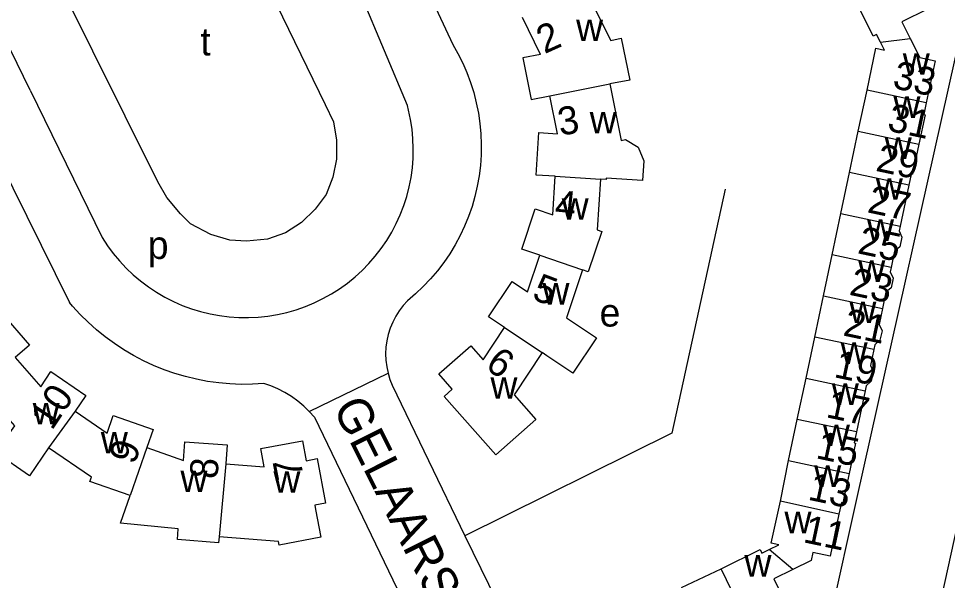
# Model space of a CAD drawing. Extents: x 159441 to 162086, y 388175 to 389787.
# Drawn here: x 161233.6 to 161366.5, y 388792.9 to 388873.2 of the extents above; entities that cross this region are included whole.
import ezdxf

# ---------------------------------------------------------------- set-up
doc = ezdxf.new("R2010")
doc.units = 0
for name, color, linetype in [('BLT_Basislijn', 7, 'Continuous'), ('BLT_Bebouwing', 7, 'Continuous'), ('BLT_Centroide', 7, 'Continuous'), ('BLT_Huisnummer', 7, 'Continuous'), ('BLT_Huisnummer_ tussenligend', 7, 'Continuous'), ('BLT_Onderverdeling_panden', 7, 'Continuous'), ('BLT_Straatnaam', 7, 'Continuous'), ('BLT_Vlakafsluiter', 7, 'Continuous')]:
    doc.layers.add(name, color=color, linetype=linetype)

msp = doc.modelspace()

# ---------------------------------------------------------------- linework, layer by layer
at = {"layer": 'BLT_Basislijn'}
for p, q in [((161286.46, 388889.53), (161295.75, 388869.52)), ((161235.29, 388863), (161230.21, 388873.4)), ((161287.09, 388820.79), (161297.47, 388799.24)), ((161275.97, 388816.22), (161287.78, 388791.68))]:
    msp.add_line(p, q, dxfattribs=at)
for points in [[(161263.54, 388889.69), (161277.49, 388860.94), (161278.67, 388858.45), (161279.13, 388855.86), (161279.13, 388853.1), (161278.62, 388850.55), (161277.64, 388848.09), (161276.08, 388845.95), (161274.13, 388844.05), (161271.84, 388842.59), (161269.24, 388841.69), (161266.24, 388841.41), (161263.88, 388841.52), (161261.14, 388842.34), (161258.24, 388843.88), (161256.81, 388845.32), (161254.85, 388847.62), (161253.57, 388849.9), (161239.61, 388877.99)], [(161235.29, 388863), (161245.61, 388841.9), (161246.37, 388840.74), (161247.2, 388839.63), (161248.09, 388838.56), (161249.03, 388837.55), (161250.04, 388836.6), (161251.1, 388835.7), (161252.21, 388834.87), (161253.36, 388834.1), (161254.56, 388833.4), (161255.79, 388832.77), (161257.06, 388832.21), (161258.36, 388831.73), (161259.69, 388831.32), (161261.03, 388830.99), (161262.4, 388830.74), (161263.77, 388830.57), (161265.15, 388830.47), (161266.54, 388830.46), (161267.93, 388830.53), (161269.3, 388830.67), (161270.67, 388830.9), (161272.02, 388831.2), (161273.36, 388831.58), (161274.67, 388832.04), (161275.95, 388832.57), (161277.19, 388833.18), (161278.4, 388833.86), (161279.57, 388834.6), (161280.7, 388835.41), (161281.77, 388836.29), (161282.8, 388837.22), (161283.77, 388838.21), (161284.67, 388839.26), (161285.52, 388840.36), (161286.3, 388841.5), (161287.02, 388842.69), (161287.66, 388843.92), (161288.24, 388845.18), (161288.74, 388846.47), (161289.16, 388847.79), (161289.51, 388849.14), (161289.78, 388850.49), (161289.97, 388851.87), (161290.08, 388853.25), (161290.11, 388854.64), (161290.06, 388856.02), (161289.93, 388857.4), (161289.73, 388858.77), (161289.44, 388860.13), (161289.27, 388860.78), (161279.43, 388884.27)], [(161312.21, 388769.19), (161349.93, 388788.22), (161353.49, 388804.3), (161368.72, 388872.36)], [(161295.75, 388869.52), (161296.5, 388868.21), (161297.17, 388866.87), (161297.77, 388865.49), (161298.3, 388864.08), (161298.75, 388862.65), (161299.12, 388861.19), (161299.42, 388859.72), (161299.63, 388858.23), (161299.77, 388856.74), (161299.83, 388855.23), (161299.81, 388853.73), (161299.7, 388852.23), (161299.52, 388850.74), (161299.26, 388849.26), (161298.92, 388847.79), (161298.51, 388846.35), (161298.01, 388844.93), (161297.45, 388843.54), (161296.8, 388842.18), (161296.09, 388840.86), (161295.31, 388839.57), (161294.46, 388838.33), (161293.55, 388837.14), (161292.57, 388835.99), (161291.54, 388834.91), (161290.44, 388833.87), (161289.27, 388832.88)], [(161226.67, 388861.36), (161240.92, 388832.64)], [(161334.7, 388848.82), (161327.08, 388813.93), (161297.47, 388799.24)], [(161268.71, 388821.04), (161267.1, 388820.94), (161265.49, 388820.92), (161263.88, 388820.98), (161262.27, 388821.12), (161260.68, 388821.34), (161259.1, 388821.64), (161257.53, 388822.02), (161255.98, 388822.47), (161254.46, 388823), (161252.97, 388823.6), (161251.5, 388824.28), (161250.08, 388825.03), (161248.69, 388825.85), (161247.35, 388826.74), (161246.05, 388827.69), (161244.8, 388828.71), (161243.6, 388829.79), (161242.45, 388830.92), (161241.37, 388832.11), (161240.92, 388832.64)], [(161289.27, 388832.88), (161288.65, 388832.18), (161288.09, 388831.44), (161287.59, 388830.65), (161287.16, 388829.82), (161286.8, 388828.95), (161286.52, 388828.06), (161286.32, 388827.15), (161286.19, 388826.22), (161286.15, 388825.29), (161286.18, 388824.36), (161286.3, 388823.43), (161286.49, 388822.51), (161286.76, 388821.62), (161287.09, 388820.79)], [(161373.3, 388825.27), (161364.34, 388784.49)], [(161275.97, 388816.22), (161275.23, 388817.05), (161274.43, 388817.82), (161273.57, 388818.53), (161272.67, 388819.17), (161271.72, 388819.75), (161270.73, 388820.26), (161269.71, 388820.7), (161268.71, 388821.04)], [(161297.47, 388799.24), (161312.21, 388769.19)]]:
    msp.add_lwpolyline(points, dxfattribs=at)
at = {"layer": 'BLT_Bebouwing'}
for p, q in [((161308.3, 388868.11), (161305.73, 388873.36)), ((161353.76, 388857.1), (161355.01, 388862.98)), ((161352.51, 388851.22), (161353.76, 388857.1)), ((161351.27, 388845.33), (161352.51, 388851.22)), ((161360.99, 388849.41), (161359.73, 388843.53)), ((161350.02, 388839.45), (161351.27, 388845.33)), ((161348.78, 388833.57), (161350.02, 388839.45)), ((161347.53, 388827.68), (161348.78, 388833.57)), ((161346.29, 388821.8), (161347.53, 388827.68)), ((161345.04, 388815.91), (161346.29, 388821.8)), ((161354.73, 388820), (161353.49, 388814.11)), ((161343.79, 388810.03), (161345.04, 388815.91)), ((161342.63, 388804.2), (161343.79, 388810.03)), ((161328.49, 388791.85), (161334.14, 388794.55))]:
    msp.add_line(p, q, dxfattribs=at)
for points in [[(161360.96, 388880.07), (161363.67, 388874.55), (161359.99, 388872.74), (161361.17, 388870.38)], [(161311.57, 388876.22), (161314.57, 388877.71), (161318.35, 388870.09), (161319.86, 388870.4), (161321.06, 388864.44), (161318.24, 388863.87)], [(161356.95, 388869.83), (161356.38, 388870.96), (161355.87, 388870.71), (161353.15, 388876.25)], [(161355.01, 388862.98), (161356.28, 388868.99), (161357.52, 388868.71), (161356.95, 388869.83)], [(161361.17, 388870.38), (161362.55, 388867.66), (161364.75, 388867.17), (161363.48, 388861.18)], [(161308.3, 388868.11), (161305.76, 388867.59), (161306.96, 388861.63), (161309.65, 388862.16)], [(161318.24, 388863.87), (161319.86, 388855.8), (161320.48, 388855.93), (161322.27, 388854.85), (161323.07, 388852.86), (161322.9, 388850.05), (161317.71, 388850.39), (161317.7, 388850.2), (161316.87, 388850.26)], [(161310.41, 388850.68), (161307.68, 388850.85), (161308.08, 388856.92), (161310.72, 388856.74), (161309.65, 388862.16)], [(161363.48, 388861.18), (161363.13, 388859.51), (161363.34, 388859.45), (161362.44, 388855.25)], [(161362.44, 388855.25), (161361.53, 388850.96), (161361.32, 388850.99), (161360.99, 388849.41)], [(161308.21, 388839.37), (161305.61, 388840.25), (161307.55, 388846.01), (161310.07, 388845.17), (161310.41, 388850.68)], [(161316.87, 388850.26), (161316.43, 388843.03), (161317.06, 388842.79), (161315.11, 388837.03), (161314.33, 388837.3)], [(161359.73, 388843.53), (161359.59, 388842.86), (161360, 388841.96), (161359.71, 388840.6), (161358.96, 388839.95), (161358.47, 388837.65)], [(161303.14, 388829.04), (161300.87, 388830.56), (161304.23, 388835.62), (161306.43, 388834.16), (161308.21, 388839.37)], [(161358.47, 388837.65), (161358.33, 388836.99), (161358.75, 388836.08), (161358.47, 388834.72), (161357.71, 388834.08), (161357.22, 388831.76)], [(161314.33, 388837.3), (161312.02, 388830.43), (161312.58, 388830.04), (161316.29, 388827.58), (161312.93, 388822.52), (161309.21, 388824.99), (161308.52, 388825.45)], [(161226.69, 388834.65), (161229.24, 388829.37), (161231.25, 388831.11), (161235.2, 388826.54), (161233.14, 388824.77)], [(161357.22, 388831.76), (161356.74, 388829.48), (161357.16, 388828.58), (161356.86, 388827.22), (161356.12, 388826.56), (161355.98, 388825.88)], [(161307.62, 388815.9), (161301.89, 388810.84), (161294.51, 388819.19), (161295.69, 388820.23), (161293.76, 388822.41), (161298.33, 388826.44), (161300.09, 388824.44), (161303.14, 388829.04)], [(161355.98, 388825.88), (161355.5, 388823.61), (161355.91, 388822.71), (161355.62, 388821.35), (161354.88, 388820.7), (161354.73, 388820)], [(161233.14, 388824.77), (161236.81, 388820.56), (161238.25, 388822.75), (161243.27, 388819.33), (161241.73, 388817.08)], [(161308.52, 388825.45), (161304.53, 388819.41), (161307.62, 388815.9)], [(161237.92, 388811.85), (161235.21, 388807.85), (161230.34, 388811.16), (161233.11, 388814.98), (161228.04, 388820.71)], [(161241.73, 388817.08), (161246.3, 388813.95), (161247.18, 388816.46), (161252.92, 388814.45), (161252.01, 388811.88)], [(161353.49, 388814.11), (161353.16, 388812.56), (161353.37, 388812.51), (161352.45, 388808.18)], [(161252.01, 388811.88), (161257.22, 388810.05), (161257.43, 388812.71), (161263.49, 388812.25), (161263.28, 388809.53)], [(161263.28, 388809.53), (161268.78, 388809.12), (161268.28, 388811.73), (161274.26, 388812.86), (161274.8, 388810), (161276.37, 388810.3), (161277.57, 388803.93), (161276.02, 388803.64), (161276.14, 388803), (161276.88, 388799.07), (161270.9, 388797.94), (161270.81, 388798.46), (161262.35, 388799.1)], [(161249.6, 388805.01), (161243.86, 388807.01), (161244.08, 388807.64), (161237.92, 388811.85)], [(161352.45, 388808.18), (161351.57, 388803.99), (161351.35, 388804.03), (161350.99, 388802.35)], [(161262.35, 388799.1), (161262.26, 388798.27), (161256.38, 388798.71), (161256.49, 388800.27), (161248.23, 388801.06), (161249.6, 388805.01)], [(161341.01, 388797.29), (161342.4, 388797.98), (161341.29, 388798.2), (161342.63, 388804.2)], [(161350.99, 388802.35), (161349.72, 388796.36), (161347.24, 388796.85), (161347.04, 388795.73), (161344.4, 388794.43)], [(161334.14, 388794.55), (161339.73, 388797.29), (161339.97, 388796.78), (161341.01, 388797.29)], [(161344.4, 388794.43), (161341.68, 388793.11), (161343.49, 388789.44), (161337.96, 388786.74)]]:
    msp.add_lwpolyline(points, dxfattribs=at)
at = {"layer": 'BLT_Onderverdeling_panden'}
for p, q in [((161356.95, 388869.83), (161361.17, 388870.38)), ((161309.65, 388862.16), (161318.24, 388863.87)), ((161363.48, 388861.18), (161355.01, 388862.98)), ((161353.76, 388857.1), (161362.44, 388855.25)), ((161360.99, 388849.41), (161352.51, 388851.22)), ((161310.41, 388850.68), (161316.87, 388850.26)), ((161351.27, 388845.33), (161359.73, 388843.53)), ((161308.21, 388839.37), (161314.33, 388837.3)), ((161358.47, 388837.65), (161350.02, 388839.45)), ((161348.78, 388833.57), (161357.22, 388831.76)), ((161303.14, 388829.04), (161308.52, 388825.45)), ((161355.98, 388825.88), (161347.53, 388827.68)), ((161346.29, 388821.8), (161354.73, 388820)), ((161241.73, 388817.08), (161237.92, 388811.85)), ((161353.49, 388814.11), (161345.04, 388815.91)), ((161252.01, 388811.88), (161249.6, 388805.01)), ((161343.79, 388810.03), (161352.45, 388808.18)), ((161263.28, 388809.53), (161262.35, 388799.1)), ((161350.99, 388802.35), (161342.63, 388804.2)), ((161344.4, 388794.43), (161341.01, 388797.29)), ((161337.96, 388786.74), (161334.14, 388794.55))]:
    msp.add_line(p, q, dxfattribs=at)
at = {"layer": 'BLT_Vlakafsluiter'}
msp.add_line((161275.23, 388817.05), (161286.49, 388822.51), dxfattribs=at)

# ---------------------------------------------------------------- texts
at = {"layer": 'BLT_Centroide'}
for s, p in [('w', (161313.39, 388870.02)), ('t', (161259.65, 388867.95)), ('w', (161360.12, 388865.19)), ('w', (161358.79, 388859.03)), ('w', (161315.34, 388856.81)), ('w', (161357.54, 388853.16)), ('w', (161356.27, 388847.31)), ('w', (161311.33, 388844.47)), ('w', (161355.01, 388841.44)), ('p', (161252.12, 388838.85)), ('w', (161353.75, 388835.56)), ('w', (161308.58, 388832.33)), ('e', (161316.75, 388829.18)), ('w', (161352.49, 388829.69)), ('w', (161351.23, 388823.84)), ('w', (161301.14, 388818.86)), ('w', (161349.97, 388817.97)), ('w', (161235.66, 388815.2)), ('w', (161348.7, 388812.09)), ('w', (161245.41, 388811.03)), ('w', (161256.8, 388805.5)), ('w', (161270.1, 388805.41)), ('w', (161347.45, 388806.25)), ('w', (161343.2, 388799.63)), ('w', (161337.47, 388793.42))]:
    msp.add_text(s, height=4, dxfattribs=at).set_placement(p)
at = {"layer": 'BLT_Huisnummer'}
for s, rotation, p in [('2', 24.0718, (161308.87, 388868.13)), ('33', 348.0155, (161358.52, 388863.32)), ('29', 348.0155, (161356.12, 388851.47)), ('4', 354.2022, (161310.24, 388844.75)), ('25', 348.0155, (161353.52, 388839.68)), ('21', 348.0155, (161351.44, 388827.93)), ('6', 324.3083, (161300.23, 388823.3)), ('17', 348.0155, (161349, 388816.24)), ('9', 71.389, (161250.26, 388809.32)), ('7', 101.2557, (161274.46, 388807.71)), ('13', 348.0155, (161346.42, 388804.45))]:
    msp.add_text(s, height=4, rotation=rotation, dxfattribs=at).set_placement(p)
at = {"layer": 'BLT_Huisnummer_ tussenligend'}
for s, rotation, p in [('3', 9.1305, (161311.11, 388856.47)), ('31', 348.0155, (161357.76, 388857.23)), ('27', 348.0155, (161354.91, 388845.54)), ('23', 348.0155, (161352.33, 388833.75)), ('5', 339.2435, (161306.93, 388833.15)), ('19', 348.0155, (161350.14, 388821.97)), ('10', 56.4242, (161238.41, 388814.21)), ('15', 348.0155, (161347.55, 388810.38)), ('8', 86.3106, (161262.1, 388807.32)), ('11', 348.0155, (161345.73, 388798.37))]:
    msp.add_text(s, height=4, rotation=rotation, dxfattribs=at).set_placement(p)
at = {"layer": 'BLT_Straatnaam'}
msp.add_text('GELAARSDE KAT', height=5, rotation=296.6315, dxfattribs=at).set_placement((161278.52, 388817.61))

doc.saveas('drawing.dxf')
